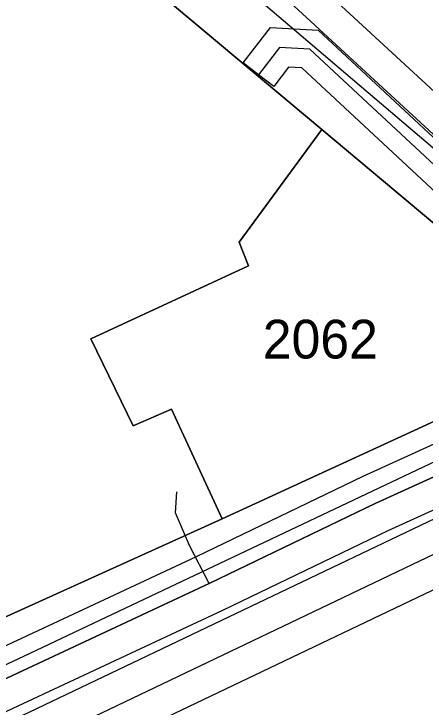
# Model space of a CAD drawing. Extents: x -263423 to -261326, y -1240067 to -1237864.
# Drawn here: x -262549.52 to -262528.26, y -1239058.55 to -1239022.77 of the extents above; entities that cross this region are included whole.
import ezdxf

# ---------------------------------------------------------------- set-up
doc = ezdxf.new("R2010")
doc.units = 0
for name, color, linetype in [('body_kn', 7, 'Continuous'), ('kladpar_druhypozemkov', 7, 'Continuous'), ('kladpar_hranice', 7, 'Continuous'), ('kladpar_parcelnecisla', 7, 'Continuous'), ('kladpar_plochy', 7, 'Continuous'), ('tarchy_linie', 7, 'Continuous'), ('zappar_hrandruhpozemk', 7, 'Continuous')]:
    doc.layers.add(name, color=color, linetype=linetype)

msp = doc.modelspace()

# ---------------------------------------------------------------- linework, layer by layer
at = {"layer": 'body_kn'}
for p, q in [((-262536.25, -1239023.47), (-262536.25, -1239023.47)), ((-262533.8, -1239023.61), (-262533.8, -1239023.61)), ((-262535.79, -1239024.5), (-262535.79, -1239024.5)), ((-262534.22, -1239024.59), (-262534.22, -1239024.59)), ((-262537.67, -1239025.3), (-262537.67, -1239025.3)), ((-262535.32, -1239025.52), (-262535.32, -1239025.52)), ((-262534.63, -1239025.56), (-262534.63, -1239025.56)), ((-262536.88, -1239025.91), (-262536.88, -1239025.91)), ((-262536.09, -1239026.52), (-262536.09, -1239026.52)), ((-262533.6, -1239028.74), (-262533.6, -1239028.74)), ((-262533.6, -1239028.74), (-262533.6, -1239028.74)), ((-262537.88, -1239034.55), (-262537.88, -1239034.55)), ((-262537.4, -1239035.77), (-262537.4, -1239035.77)), ((-262545.54, -1239039.54), (-262545.54, -1239039.54)), ((-262541.37, -1239043.18), (-262541.37, -1239043.18)), ((-262543.35, -1239044.03), (-262543.35, -1239044.03)), ((-262531.47, -1239046.63), (-262531.47, -1239046.63)), ((-262541.1, -1239047.45), (-262541.1, -1239047.45)), ((-262530.85, -1239048.04), (-262530.85, -1239048.04)), ((-262530.83, -1239048.04), (-262530.83, -1239048.04)), ((-262541.16, -1239048.53), (-262541.16, -1239048.53)), ((-262538.76, -1239048.83), (-262538.76, -1239048.83)), ((-262530.19, -1239049.45), (-262530.19, -1239049.45)), ((-262540.44, -1239050.22), (-262540.44, -1239050.22)), ((-262540.08, -1239050.78), (-262540.08, -1239050.78)), ((-262539.43, -1239052.17), (-262539.43, -1239052.17)), ((-262539.43, -1239052.17), (-262539.43, -1239052.17)), ((-262539.41, -1239052.17), (-262539.41, -1239052.17)), ((-262538.74, -1239053.56), (-262538.74, -1239053.56)), ((-262549.01, -1239055.92), (-262549.01, -1239055.92))]:
    msp.add_line(p, q, dxfattribs=at)
at = {"layer": 'kladpar_druhypozemkov'}
msp.add_line((-262533.84, -1239038.26), (-262533.84, -1239038.26), dxfattribs=at)
at = {"layer": 'kladpar_hranice'}
for points in [[(-262549.68, -1238999.88), (-262546.53, -1239002.49), (-262544.21, -1239004.41), (-262531.45, -1239014.98), (-262530.4, -1239015.85), (-262527.27, -1239018.44), (-262522.32, -1239022.54), (-262508.18, -1239034.25), (-262511, -1239035.52), (-262521.06, -1239039.94), (-262523.94, -1239041.21), (-262523.6, -1239040.14), (-262523.64, -1239039.06), (-262523.81, -1239038.17), (-262524.17, -1239037.46), (-262526.91, -1239034.98), (-262526.59, -1239034.61), (-262533.6, -1239028.74), (-262547.15, -1239017.4), (-262547.6, -1239017.76), (-262551.25, -1239014.71)], [(-262554.98, -1239056.17), (-262538.76, -1239048.83), (-262527.1, -1239043.49), (-262527.22, -1239043.3), (-262525.43, -1239042.45), (-262523.94, -1239041.21), (-262521.06, -1239039.94), (-262511, -1239035.52), (-262508.18, -1239034.25), (-262467.6, -1239015.17), (-262449.52, -1239006.66), (-262448.7, -1239006.21), (-262444.52, -1239004.27), (-262442.36, -1239005.53)], [(-262533.6, -1239028.74), (-262537.88, -1239034.55), (-262537.4, -1239035.77), (-262545.54, -1239039.54), (-262543.35, -1239044.03), (-262541.37, -1239043.18), (-262538.76, -1239048.83), (-262554.98, -1239056.17), (-262557, -1239052.95), (-262557.6, -1239051.28), (-262564.89, -1239036.51), (-262566.65, -1239032.79), (-262556.19, -1239024.56), (-262547.6, -1239017.76), (-262547.15, -1239017.4), (-262533.6, -1239028.74)], [(-262526.59, -1239034.61), (-262526.91, -1239034.98), (-262524.17, -1239037.46), (-262523.81, -1239038.17), (-262523.64, -1239039.06), (-262523.6, -1239040.14), (-262523.94, -1239041.21), (-262525.43, -1239042.45), (-262527.22, -1239043.3), (-262527.1, -1239043.49), (-262538.76, -1239048.83), (-262541.37, -1239043.18), (-262543.35, -1239044.03), (-262545.54, -1239039.54), (-262537.4, -1239035.77), (-262537.88, -1239034.55), (-262533.6, -1239028.74), (-262526.59, -1239034.61)]]:
    msp.add_lwpolyline(points, dxfattribs=at)
at = {"layer": 'kladpar_plochy'}
for points in [[(-262549.68, -1238999.88), (-262546.53, -1239002.49), (-262544.21, -1239004.41), (-262531.45, -1239014.98), (-262530.4, -1239015.85), (-262527.27, -1239018.44), (-262522.32, -1239022.54), (-262508.18, -1239034.25), (-262511, -1239035.52), (-262521.06, -1239039.94), (-262523.94, -1239041.21), (-262523.6, -1239040.14), (-262523.64, -1239039.06), (-262523.81, -1239038.17), (-262524.17, -1239037.46), (-262526.91, -1239034.98), (-262526.59, -1239034.61), (-262533.6, -1239028.74), (-262547.15, -1239017.4), (-262547.6, -1239017.76), (-262551.25, -1239014.71)], [(-262554.98, -1239056.17), (-262538.76, -1239048.83), (-262527.1, -1239043.49), (-262527.22, -1239043.3), (-262525.43, -1239042.45), (-262523.94, -1239041.21), (-262521.06, -1239039.94), (-262511, -1239035.52), (-262508.18, -1239034.25), (-262467.6, -1239015.17), (-262449.52, -1239006.66), (-262448.7, -1239006.21), (-262444.52, -1239004.27), (-262442.36, -1239005.53)]]:
    msp.add_lwpolyline(points, dxfattribs=at)
for points in [[(-262533.6, -1239028.74), (-262537.88, -1239034.55), (-262537.4, -1239035.77), (-262545.54, -1239039.54), (-262543.35, -1239044.03), (-262541.37, -1239043.18), (-262538.76, -1239048.83), (-262554.98, -1239056.17), (-262557, -1239052.95), (-262557.6, -1239051.28), (-262564.89, -1239036.51), (-262566.65, -1239032.79), (-262556.19, -1239024.56), (-262547.6, -1239017.76), (-262547.15, -1239017.4)], [(-262526.59, -1239034.61), (-262526.91, -1239034.98), (-262524.17, -1239037.46), (-262523.81, -1239038.17), (-262523.64, -1239039.06), (-262523.6, -1239040.14), (-262523.94, -1239041.21), (-262525.43, -1239042.45), (-262527.22, -1239043.3), (-262527.1, -1239043.49), (-262538.76, -1239048.83), (-262541.37, -1239043.18), (-262543.35, -1239044.03), (-262545.54, -1239039.54), (-262537.4, -1239035.77), (-262537.88, -1239034.55), (-262533.6, -1239028.74)]]:
    msp.add_lwpolyline(points, close=True, dxfattribs=at)
at = {"layer": 'tarchy_linie'}
msp.add_line((-262512.3, -1239043.27), (-262557.18, -1239064.67), dxfattribs=at)
for points in [[(-262772.03, -1238772.8), (-262755.59, -1238806.88), (-262723.73, -1238840.23), (-262691.13, -1238874.43), (-262655.04, -1238918.37), (-262645, -1238927), (-262617.88, -1238949.54), (-262580.53, -1238981.01), (-262543.12, -1239012.67), (-262515.94, -1239037.69)], [(-262615.31, -1238947.01), (-262539.89, -1239011.22), (-262510.36, -1239035.23), (-262511, -1239035.52), (-262511.94, -1239035.93), (-262513.52, -1239036.63), (-262523.24, -1239028.73), (-262514.29, -1239036.96), (-262515.94, -1239037.69), (-262517.59, -1239038.41), (-262544.19, -1239013.93), (-262581.59, -1238982.27), (-262618.93, -1238950.81)], [(-262521.57, -1239036.34), (-262522.25, -1239037.07), (-262534.63, -1239025.56), (-262535.32, -1239025.52), (-262536.09, -1239026.52), (-262536.88, -1239025.91), (-262537.67, -1239025.3), (-262536.25, -1239023.47), (-262533.8, -1239023.61), (-262520.89, -1239035.61), (-262521.57, -1239036.34)], [(-262521.57, -1239036.34), (-262534.22, -1239024.59), (-262535.79, -1239024.5), (-262536.88, -1239025.91)], [(-262513.46, -1239035.46), (-262514.16, -1239036.26), (-262518.71, -1239042.53), (-262530.85, -1239048.04), (-262539.43, -1239052.17), (-262558.22, -1239060.94), (-262561.6, -1239062.52), (-262561.77, -1239062.65), (-262561.8, -1239062.91), (-262559.07, -1239069.64), (-262559.42, -1239069.83)], [(-262561, -1239068.94), (-262563.36, -1239063.13), (-262563.21, -1239061.82), (-262562.39, -1239061.19), (-262558.85, -1239059.54), (-262540.08, -1239050.78), (-262531.47, -1239046.63), (-262519.7, -1239041.29), (-262517.62, -1239038.43), (-262517.59, -1239038.41), (-262516.46, -1239039.45), (-262515.31, -1239040.51), (-262517.68, -1239043.77), (-262530.19, -1239049.45), (-262538.74, -1239053.56), (-262557.55, -1239062.34), (-262559.9, -1239063.44), (-262557.1, -1239070.34), (-262560.02, -1239071.92), (-262561.49, -1239069.21), (-262561, -1239068.94)], [(-262516.46, -1239039.45), (-262518.69, -1239042.53), (-262530.83, -1239048.04), (-262539.41, -1239052.17), (-262558.2, -1239060.94), (-262561.58, -1239062.52), (-262561.75, -1239062.65), (-262561.78, -1239062.91), (-262559.05, -1239069.64), (-262559.4, -1239069.83)], [(-262559.36, -1239063.88), (-262557.87, -1239063.17), (-262513.61, -1239042.07), (-262512.3, -1239043.27), (-262511.06, -1239044.42), (-262510.04, -1239044.02), (-262556.49, -1239066.17), (-262557.98, -1239066.88), (-262559.36, -1239063.88)], [(-262539.43, -1239052.17), (-262540.44, -1239050.22), (-262541.16, -1239048.53), (-262541.1, -1239047.45)]]:
    msp.add_lwpolyline(points, dxfattribs=at)
at = {"layer": 'zappar_hrandruhpozemk'}
for p, q in [((-262562.81, -1238999.92), (-262523.64, -1239033.28)), ((-262589.21, -1239074.87), (-262549.01, -1239055.92))]:
    msp.add_line(p, q, dxfattribs=at)
msp.add_lwpolyline([(-262549.01, -1239055.92), (-262523.43, -1239043.83), (-262522.52, -1239043.02), (-262521.73, -1239041.96), (-262521.27, -1239041.14), (-262521.06, -1239039.94)], dxfattribs=at)

# ---------------------------------------------------------------- texts
at = {"layer": 'kladpar_parcelnecisla'}
msp.add_text('2062', height=2, dxfattribs=at).set_placement((-262536.655, -1239040.56))

doc.saveas('drawing.dxf')
